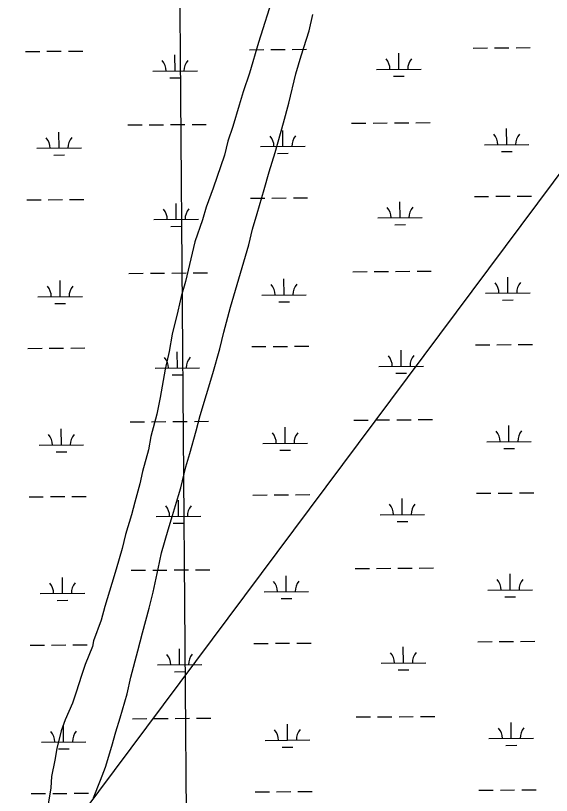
# Model space of a CAD drawing. Extents: x 3540316 to 3578335, y 553172 to 578787.
# Drawn here: x 3565180 to 3566381, y 565311 to 567058 of the extents above; entities that cross this region are included whole.
import ezdxf

# ---------------------------------------------------------------- set-up
doc = ezdxf.new("R2010")
doc.units = 0
for name, color, linetype in [('V-GRID-MAJR', 7, 'Continuous'), ('V-SITE-VEGE', 7, 'Continuous'), ('V-TOPO-BNDY', 7, 'Continuous'), ('V-WETL-SWMP', 7, 'Continuous')]:
    doc.layers.add(name, color=color, linetype=linetype)

msp = doc.modelspace()

# ---------------------------------------------------------------- linework, layer by layer
at = {"layer": 'V-GRID-MAJR'}
msp.add_spline([(3565613.881, 558735.9), (3565566.3000000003, 564793.708), (3565518.696, 570854.601), (3565471.092, 576915.511), (3565471.068, 576918.577)], degree=3, dxfattribs=at)
at = {"layer": 'V-SITE-VEGE'}
for p, q in [((3565837.612, 567024.27), (3565846.492, 567060.78)), ((3565819.981, 566968.458), (3565837.612, 567024.27)), ((3565807.843, 566927.672), (3565819.981, 566968.458)), ((3565792.29, 566862.167), (3565807.843, 566927.672)), ((3565780.127, 566818.151), (3565792.29, 566862.167)), ((3565761.339, 566751.593), (3565780.127, 566818.151)), ((3565748.1040000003, 566708.661), (3565761.339, 566751.593)), ((3565737.051, 566668.9400000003), (3565748.1040000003, 566708.661)), ((3565721.5870000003, 566615.268), (3565737.051, 566668.9400000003)), ((3565710.565, 566579.85), (3565721.5870000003, 566615.268)), ((3565702.768, 566544.408), (3565710.565, 566579.85)), ((3565661.916, 566404.863), (3565702.768, 566544.408)), ((3565646.438, 566349.039), (3565661.916, 566404.863)), ((3565637.549, 566311.452), (3565646.438, 566349.039)), ((3565622.077, 566256.705), (3565637.549, 566311.452)), ((3565593.399, 566162.251), (3565622.077, 566256.705)), ((3565584.535, 566127.8910000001), (3565593.399, 566162.251)), ((3565570.17, 566077.439), (3565584.535, 566127.8910000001)), ((3565561.3370000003, 566047.383), (3565570.17, 566077.439)), ((3565550.227, 566000.131), (3565561.3370000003, 566047.383)), ((3565544.718, 565982.961), (3565550.227, 566000.131)), ((3565531.471, 565937.876), (3565544.718, 565982.961)), ((3565521.5470000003, 565905.677), (3565531.471, 565937.876)), ((3565507.176, 565854.15), (3565521.5470000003, 565905.677)), ((3565499.379, 565818.707), (3565507.176, 565854.15)), ((3565488.2260000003, 565766.077), (3565499.379, 565818.707)), ((3565479.3540000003, 565730.643), (3565488.2260000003, 565766.077)), ((3565463.875, 565674.819), (3565479.3540000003, 565730.643)), ((3565453.895, 565635.089), (3565463.875, 565674.819)), ((3565438.392, 565576.037), (3565453.895, 565635.089)), ((3565429.501, 565538.452), (3565438.392, 565576.037)), ((3565414.039, 565484.779), (3565429.501, 565538.452)), ((3565404.122, 565453.655), (3565414.039, 565484.779)), ((3565395.275, 565421.448), (3565404.122, 565453.655)), ((3565380.935, 565374.223), (3565395.275, 565421.448)), ((3565369.96, 565345.259), (3565380.935, 565374.223)), ((3565354.602, 565305.5700000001), (3565369.96, 565345.259))]:
    msp.add_line(p, q, dxfattribs=at)
msp.add_lwpolyline([(3565758.207, 567105.308), (3565724.0530000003, 566997.984), (3565704.173, 566929.284), (3565689.8740000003, 566887.435), (3565681.043, 566857.381), (3565666.703, 566810.154), (3565655.6950000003, 566776.886), (3565647.931, 566745.748), (3565622.634, 566671.709), (3565607.2490000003, 566628.7930000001), (3565598.435, 566600.889), (3565581.9280000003, 566551.526), (3565560.819, 566462.395), (3565550.886, 566429.122), (3565543.106, 566395.829), (3565530.8850000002, 566344.283), (3565524.1410000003, 566305.607), (3565515.239, 566265.8690000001), (3565504.003, 566202.484), (3565496.19, 566164.889), (3565482.913, 566115.503), (3565477.304, 566085.422), (3565464.037, 566037.1140000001), (3565458.446, 566009.183), (3565447.382, 565968.387), (3565439.6350000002, 565939.4), (3565426.394, 565895.392), (3565418.63, 565864.252), (3565405.376, 565818.095), (3565395.451, 565785.894), (3565380.003, 565734.372), (3565371.164, 565703.243), (3565354.682, 565657.107), (3565352.433, 565644.215), (3565335.998, 565604.533), (3565327.208, 565579.857), (3565315.092, 565542.297), (3565307.377, 565517.61), (3565290.958, 565480.08), (3565282.166, 565455.404), (3565272.186, 565415.677), (3565267.6890000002, 565389.8910000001), (3565259.886, 565353.373), (3565258.614, 565327.564), (3565251.8540000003, 565286.735)], dxfattribs=at)
at = {"layer": 'V-TOPO-BNDY'}
msp.add_line((3574076.253590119, 576984.9138090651), (3560418.909319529, 558695.8522214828), dxfattribs=at)
at = {"layer": 'V-WETL-SWMP'}
for p, q in [((3565202.0446199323, 566978.0819813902), (3565234.0436691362, 566978.3286576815)), ((3565250.0431937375, 566978.4519958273), (3565282.042242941, 566978.698672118)), ((3565298.0417675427, 566978.8220102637), (3565330.0408167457, 566979.0686865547)), ((3565703.9377070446, 566981.9510065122), (3565735.936756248, 566982.1976828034)), ((3565751.9362808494, 566982.3210209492), (3565783.935330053, 566982.5676972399)), ((3565799.9348546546, 566982.6910353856), (3565831.933903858, 566982.9377116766)), ((3566205.8307941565, 566985.8200316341), (3566237.82984336, 566986.0667079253)), ((3566253.8293679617, 566986.1900460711), (3566285.8284171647, 566986.4367223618)), ((3566301.827941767, 566986.5600605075), (3566333.8269909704, 566986.8067367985)), ((3565537.2365821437, 566934.2345555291), (3565536.9590718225, 566970.2334822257)), ((3566039.1296692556, 566938.1035806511), (3566038.852158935, 566974.1025073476)), ((3565487.2380677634, 566933.8491238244), (3565587.235096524, 566934.6199872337)), ((3565989.1311548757, 566937.7181489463), (3566089.128183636, 566938.4890123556)), ((3566027.24897752, 566922.5805371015), (3566051.2482644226, 566922.7655443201)), ((3565525.3558904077, 566918.7115119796), (3565549.3551773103, 566918.8965191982)), ((3565933.214425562, 566817.212539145), (3565965.213474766, 566817.4592154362)), ((3565981.212999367, 566817.5825535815), (3566013.2120485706, 566817.8292298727)), ((3566029.211573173, 566817.9525680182), (3566061.2106223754, 566818.1992443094)), ((3566077.2101469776, 566818.3225824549), (3566109.209196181, 566818.5692587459)), ((3565431.32133845, 566813.3435140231), (3565463.3203876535, 566813.5901903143)), ((3565479.3199122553, 566813.7135284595), (3565511.3189614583, 566813.9602047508)), ((3565527.31848606, 566814.0835428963), (3565559.3175352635, 566814.3302191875)), ((3565575.317059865, 566814.453557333), (3565607.316109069, 566814.700233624)), ((3565779.018169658, 566765.2803588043), (3565778.740659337, 566801.2792855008)), ((3566280.91125677, 566769.1493839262), (3566280.633746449, 566805.1483106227)), ((3565277.125082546, 566761.4113336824), (3565276.8475722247, 566797.4102603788)), ((3565729.0196552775, 566764.8949270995), (3565829.016684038, 566765.6657905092)), ((3566230.91274239, 566768.7639522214), (3566330.9097711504, 566769.5348156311)), ((3565227.126568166, 566761.0259019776), (3565327.1235969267, 566761.7967653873)), ((3565767.1374779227, 566749.7573152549), (3565791.1367648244, 566749.9423224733)), ((3566269.0305650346, 566753.6263403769), (3566293.0298519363, 566753.8113475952)), ((3565265.24439081, 566745.888290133), (3565289.2436777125, 566746.0732973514)), ((3565204.6090851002, 566645.4168997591), (3565236.608134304, 566645.6635760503)), ((3565252.6076589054, 566645.786914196), (3565284.606708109, 566646.0335904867)), ((3565300.606232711, 566646.1569286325), (3565332.6052819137, 566646.4036049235)), ((3565706.5021722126, 566649.285924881), (3565738.501221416, 566649.5326011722)), ((3565754.5007460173, 566649.655939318), (3565786.499795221, 566649.9026156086)), ((3565802.4993198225, 566650.0259537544), (3565834.4983690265, 566650.2726300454)), ((3566208.3952593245, 566653.1549500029), (3566240.394308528, 566653.4016262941)), ((3566256.39383313, 566653.5249644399), (3566288.3928823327, 566653.7716407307)), ((3566304.392406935, 566653.8949788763), (3566336.3914561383, 566654.1416551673)), ((3565539.8010473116, 566601.5694738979), (3565539.5235369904, 566637.5684005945)), ((3566041.694134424, 566605.4384990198), (3566041.4166241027, 566641.4374257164)), ((3565489.8025329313, 566601.1840421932), (3565589.799561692, 566601.9549056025)), ((3565991.6956200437, 566605.0530673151), (3566091.692648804, 566605.8239307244)), ((3566029.813442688, 566589.9154554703), (3566053.8127295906, 566590.100462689)), ((3565527.9203555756, 566586.0464303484), (3565551.919642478, 566586.231437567)), ((3566031.7760383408, 566485.2874863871), (3566063.7750875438, 566485.5341626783)), ((3566079.7746121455, 566485.6575008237), (3566111.773661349, 566485.9041771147)), ((3565433.885803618, 566480.6784323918), (3565465.8848528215, 566480.9251086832)), ((3565481.884377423, 566481.0484468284), (3565513.883426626, 566481.2951231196)), ((3565529.8829512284, 566481.418461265), (3565561.8820004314, 566481.6651375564)), ((3565577.881525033, 566481.7884757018), (3565609.880574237, 566482.0351519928)), ((3565781.5826348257, 566432.615277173), (3565781.305124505, 566468.6142038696)), ((3565935.77889073, 566484.5474575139), (3565967.777939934, 566484.7941338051)), ((3565983.777464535, 566484.9174719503), (3566015.7765137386, 566485.1641482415)), ((3566283.475721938, 566436.484302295), (3566283.198211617, 566472.4832289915)), ((3565279.689547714, 566428.7462520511), (3565279.4120373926, 566464.7451787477)), ((3565731.5841204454, 566432.2298454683), (3565831.581149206, 566433.000708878)), ((3566233.4772075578, 566436.0988705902), (3566333.474236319, 566436.869734)), ((3565229.691033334, 566428.3608203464), (3565329.6880620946, 566429.1316837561)), ((3565769.7019430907, 566417.0922336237), (3565793.7012299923, 566417.2772408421)), ((3566271.5950302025, 566420.9612587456), (3566295.594317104, 566421.146265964)), ((3565267.8088559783, 566413.2232085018), (3565291.8081428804, 566413.4082157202)), ((3565207.173550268, 566312.7518181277), (3565239.172599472, 566312.9984944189)), ((3565255.1721240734, 566313.1218325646), (3565287.171173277, 566313.3685088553)), ((3565303.170697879, 566313.4918470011), (3565335.169747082, 566313.7385232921)), ((3565709.0666373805, 566316.6208432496), (3565741.065686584, 566316.8675195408)), ((3565757.0652111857, 566316.9908576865), (3565789.0642603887, 566317.2375339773)), ((3565805.0637849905, 566317.360872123), (3565837.0628341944, 566317.607548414)), ((3566210.9597244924, 566320.4898683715), (3566242.958773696, 566320.7365446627)), ((3566258.958298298, 566320.8598828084), (3566290.957347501, 566321.1065590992)), ((3566306.956872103, 566321.229897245), (3566338.9559213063, 566321.4765735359)), ((3565542.36551248, 566268.9043922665), (3565542.0880021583, 566304.903318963)), ((3566044.258599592, 566272.7734173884), (3566043.9810892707, 566308.772344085)), ((3565492.3669980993, 566268.5189605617), (3565592.36402686, 566269.289823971)), ((3565994.2600852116, 566272.3879856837), (3566094.2571139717, 566273.158849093)), ((3565530.4848207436, 566253.381348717), (3565554.484107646, 566253.5663559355)), ((3566032.377907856, 566257.2503738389), (3566056.3771947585, 566257.4353810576)), ((3566082.3390773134, 566152.9924191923), (3566114.338126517, 566153.2390954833)), ((3565436.450268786, 566148.0133507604), (3565468.4493179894, 566148.2600270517)), ((3565484.448842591, 566148.383365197), (3565516.447891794, 566148.6300414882)), ((3565532.4474163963, 566148.7533796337), (3565564.4464656, 566149.0000559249)), ((3565580.445990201, 566149.1233940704), (3565612.445039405, 566149.3700703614)), ((3565784.1470999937, 566099.9501955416), (3565783.869589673, 566135.9491222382)), ((3565938.343355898, 566151.8823758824), (3565970.3424051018, 566152.1290521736)), ((3565986.3419297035, 566152.2523903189), (3566018.3409789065, 566152.4990666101)), ((3566034.3405035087, 566152.6224047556), (3566066.3395527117, 566152.8690810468)), ((3566286.040187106, 566103.8192206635), (3566285.7626767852, 566139.8181473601)), ((3565282.254012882, 566096.0811704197), (3565281.9765025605, 566132.0800971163)), ((3566236.0416727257, 566103.4337889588), (3566336.038701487, 566104.2046523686)), ((3565232.255498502, 566095.695738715), (3565332.2525272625, 566096.4666021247)), ((3565734.1485856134, 566099.5647638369), (3565834.1456143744, 566100.3356272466)), ((3565772.2664082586, 566084.4271519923), (3565796.2656951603, 566084.6121592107)), ((3566274.1594953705, 566088.2961771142), (3566298.1587822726, 566088.4811843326)), ((3565270.3733211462, 566080.5581268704), (3565294.3726080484, 566080.7431340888)), ((3565209.738015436, 565980.0867364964), (3565241.73706464, 565980.3334127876)), ((3565257.7365892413, 565980.4567509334), (3565289.735638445, 565980.7034272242)), ((3565305.7351630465, 565980.8267653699), (3565337.73421225, 565981.0734416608)), ((3565711.631102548, 565983.9557616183), (3565743.6301517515, 565984.2024379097)), ((3565759.6296763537, 565984.3257760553), (3565791.6287255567, 565984.5724523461)), ((3565807.6282501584, 565984.6957904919), (3565839.627299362, 565984.9424667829)), ((3566213.5241896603, 565987.8247867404), (3566245.523238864, 565988.0714630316)), ((3566261.5227634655, 565988.1948011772), (3566293.521812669, 565988.441477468)), ((3566309.5213372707, 565988.5648156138), (3566341.5203864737, 565988.8114919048)), ((3565544.9299776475, 565936.2393106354), (3565544.6524673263, 565972.2382373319)), ((3566046.8230647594, 565940.1083357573), (3566046.5455544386, 565976.1072624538)), ((3565494.931463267, 565935.8538789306), (3565594.9284920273, 565936.6247423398)), ((3565996.8245503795, 565939.7229040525), (3566096.8215791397, 565940.4937674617)), ((3565533.0492859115, 565920.7162670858), (3565557.048572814, 565920.9012743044)), ((3566034.942373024, 565924.5852922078), (3566058.9416599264, 565924.7702994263)), ((3565439.0147339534, 565815.3482691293), (3565471.0137831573, 565815.5949454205)), ((3565487.013307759, 565815.7182835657), (3565519.012356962, 565815.964959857)), ((3565535.0118815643, 565816.0882980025), (3565567.0109307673, 565816.3349742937)), ((3565583.010455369, 565816.4583124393), (3565615.0095045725, 565816.7049887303)), ((3565940.9078210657, 565819.2172942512), (3565972.906870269, 565819.4639705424)), ((3565988.906394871, 565819.5873086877), (3566020.905444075, 565819.833984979)), ((3566036.904968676, 565819.9573231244), (3566068.9040178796, 565820.2039994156)), ((3566084.9035424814, 565820.3273375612), (3566116.9025916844, 565820.5740138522)), ((3566288.604652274, 565771.1541390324), (3566288.3271419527, 565807.153065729)), ((3565284.8184780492, 565763.4160887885), (3565284.5409677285, 565799.415015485)), ((3565786.7115651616, 565767.2851139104), (3565786.434054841, 565803.2840406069)), ((3566238.6061378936, 565770.7687073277), (3566338.6031666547, 565771.5395707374)), ((3565234.8199636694, 565763.0306570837), (3565334.8169924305, 565763.8015204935)), ((3565736.7130507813, 565766.8996822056), (3565836.7100795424, 565767.6705456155)), ((3565774.830873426, 565751.7620703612), (3565798.830160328, 565751.9470775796)), ((3566276.723960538, 565755.6310954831), (3566300.7232474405, 565755.8161027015)), ((3565272.937786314, 565747.8930452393), (3565296.9370732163, 565748.0780524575)), ((3565212.302480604, 565647.421654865), (3565244.301529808, 565647.6683311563)), ((3565260.3010544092, 565647.791669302), (3565292.300103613, 565648.0383455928)), ((3565308.2996282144, 565648.1616837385), (3565340.298677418, 565648.4083600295)), ((3565714.1955677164, 565651.2906799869), (3565746.1946169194, 565651.5373562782)), ((3565762.1941415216, 565651.660694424), (3565794.1931907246, 565651.9073707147)), ((3565810.1927153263, 565652.0307088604), (3565842.19176453, 565652.2773851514)), ((3566216.0886548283, 565655.1597051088), (3566248.087704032, 565655.4063814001)), ((3566264.0872286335, 565655.5297195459), (3566296.086277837, 565655.7763958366)), ((3566312.0858024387, 565655.8997339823), (3566344.0848516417, 565656.1464102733)), ((3565547.4944428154, 565603.5742290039), (3565547.216932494, 565639.5731557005)), ((3566049.3875299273, 565607.4432541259), (3566049.1100196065, 565643.4421808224)), ((3565497.4959284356, 565603.1887972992), (3565597.4929571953, 565603.9596607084)), ((3565999.3890155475, 565607.0578224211), (3566099.3860443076, 565607.8286858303)), ((3565535.6137510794, 565588.0511854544), (3565559.613037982, 565588.236192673)), ((3566037.506838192, 565591.9202105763), (3566061.5061250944, 565592.1052177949)), ((3565441.5791991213, 565482.6831874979), (3565473.5782483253, 565482.9298637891)), ((3565489.577772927, 565483.0532019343), (3565521.5768221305, 565483.2998782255)), ((3565537.576346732, 565483.4232163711), (3565569.575395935, 565483.6698926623)), ((3565585.574920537, 565483.7932308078), (3565617.5739697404, 565484.0399070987)), ((3565943.472286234, 565486.5522126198), (3565975.471335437, 565486.798888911)), ((3565991.470860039, 565486.9222270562), (3566023.469909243, 565487.1689033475)), ((3566039.469433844, 565487.292241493), (3566071.4684830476, 565487.5389177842)), ((3566087.4680076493, 565487.6622559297), (3566119.4670568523, 565487.9089322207)), ((3566291.169117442, 565438.489057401), (3566290.8916071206, 565474.4879840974)), ((3565287.382943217, 565430.7510071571), (3565287.105432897, 565466.7499338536)), ((3565789.27603033, 565434.620032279), (3565788.9985200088, 565470.6189589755)), ((3566241.1706030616, 565438.1036256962), (3566341.1676318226, 565438.874489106)), ((3565237.3844288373, 565430.3655754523), (3565337.3814575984, 565431.1364388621)), ((3565739.277515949, 565434.2346005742), (3565839.2745447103, 565435.005463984)), ((3565777.395338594, 565419.0969887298), (3565801.394625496, 565419.281995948)), ((3566279.288425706, 565422.9660138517), (3566303.2877126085, 565423.15102107)), ((3565275.502251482, 565415.2279636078), (3565299.5015383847, 565415.4129708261)), ((3565214.8669457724, 565314.7565732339), (3565246.865994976, 565315.0032495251)), ((3565262.865519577, 565315.1265876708), (3565294.864568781, 565315.3732639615)), ((3565310.8640933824, 565315.4966021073), (3565342.863142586, 565315.7432783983)), ((3565716.7600328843, 565318.6255983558), (3565748.759082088, 565318.872274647)), ((3565764.7586066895, 565318.9956127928), (3565796.7576558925, 565319.2422890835)), ((3565812.7571804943, 565319.3656272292), (3565844.7562296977, 565319.6123035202)), ((3566218.653119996, 565322.4946234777), (3566250.6521692, 565322.7412997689)), ((3566266.6516938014, 565322.8646379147), (3566298.650743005, 565323.1113142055)), ((3566314.6502676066, 565323.2346523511), (3566346.6493168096, 565323.4813286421))]:
    msp.add_line(p, q, dxfattribs=at)
for centre, radius, start, end in [((3565481.9916273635, 566934.2834969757), 35.24628790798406, 359.6698565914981, 41.21351492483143), ((3565592.4742167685, 566935.1351921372), 35.24628790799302, 139.6698534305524, 181.21351176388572), ((3565983.884714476, 566938.1525220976), 35.24628790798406, 359.6698565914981, 41.21351492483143), ((3566094.367303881, 566939.0042172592), 35.24628790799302, 139.6698534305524, 181.21351176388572), ((3565221.8801277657, 566761.4602751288), 35.24628790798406, 359.6698565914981, 41.21351492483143), ((3565332.3627171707, 566762.3119702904), 35.24628790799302, 139.6698534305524, 181.21351176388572), ((3565723.773214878, 566765.3293002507), 35.24628790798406, 359.6698565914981, 41.21351492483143), ((3565834.255804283, 566766.1809954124), 35.24628790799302, 139.6698534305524, 181.21351176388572), ((3566225.66630199, 566769.1983253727), 35.24628790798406, 359.6698565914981, 41.21351492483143), ((3566336.148891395, 566770.0500205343), 35.24628790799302, 139.6698534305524, 181.21351176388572), ((3565595.0386819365, 566602.470110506), 35.24628790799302, 139.6698534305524, 181.21351176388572), ((3565986.4491796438, 566605.4874404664), 35.24628790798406, 359.6698565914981, 41.21351492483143), ((3566096.931769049, 566606.339135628), 35.24628790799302, 139.6698534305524, 181.21351176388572), ((3565484.5560925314, 566601.6184153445), 35.24628790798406, 359.6698565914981, 41.21351492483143), ((3565224.4445929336, 566428.7951934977), 35.24628790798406, 359.6698565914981, 41.21351492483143), ((3565334.9271823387, 566429.6468886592), 35.24628790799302, 139.6698534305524, 181.21351176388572), ((3565726.337680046, 566432.6642186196), 35.24628790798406, 359.6698565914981, 41.21351492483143), ((3565836.820269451, 566433.5159137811), 35.24628790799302, 139.6698534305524, 181.21351176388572), ((3566228.2307671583, 566436.5332437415), 35.24628790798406, 359.6698565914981, 41.21351492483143), ((3566338.7133565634, 566437.3849389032), 35.24628790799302, 139.6698534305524, 181.21351176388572), ((3565989.0136448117, 566272.822358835), 35.24628790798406, 359.6698565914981, 41.21351492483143), ((3566099.4962342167, 566273.6740539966), 35.24628790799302, 139.6698534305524, 181.21351176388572), ((3565487.1205576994, 566268.9533337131), 35.24628790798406, 359.6698565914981, 41.21351492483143), ((3565597.6031471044, 566269.8050288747), 35.24628790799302, 139.6698534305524, 181.21351176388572), ((3565227.0090581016, 566096.1301118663), 35.24628790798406, 359.6698565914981, 41.21351492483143), ((3565337.4916475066, 566096.9818070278), 35.24628790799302, 139.6698534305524, 181.21351176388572), ((3565728.9021452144, 566099.9991369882), 35.24628790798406, 359.6698565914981, 41.21351492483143), ((3565839.3847346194, 566100.8508321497), 35.24628790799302, 139.6698534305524, 181.21351176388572), ((3566230.7952323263, 566103.8681621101), 35.24628790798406, 359.6698565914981, 41.21351492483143), ((3566341.2778217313, 566104.7198572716), 35.24628790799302, 139.6698534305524, 181.21351176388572), ((3565991.578109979, 565940.1572772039), 35.24628790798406, 359.6698565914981, 41.21351492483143), ((3566102.0606993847, 565941.0089723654), 35.24628790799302, 139.6698534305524, 181.21351176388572), ((3565489.6850228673, 565936.2882520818), 35.24628790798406, 359.6698565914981, 41.21351492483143), ((3565600.1676122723, 565937.1399472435), 35.24628790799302, 139.6698534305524, 181.21351176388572), ((3565229.5735232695, 565763.4650302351), 35.24628790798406, 359.6698565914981, 41.21351492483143), ((3565340.056112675, 565764.3167253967), 35.24628790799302, 139.6698534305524, 181.21351176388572), ((3565731.466610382, 565767.334055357), 35.24628790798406, 359.6698565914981, 41.21351492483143), ((3565841.949199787, 565768.1857505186), 35.24628790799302, 139.6698534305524, 181.21351176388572), ((3566233.3596974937, 565771.2030804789), 35.24628790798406, 359.6698565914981, 41.21351492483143), ((3566343.8422868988, 565772.0547756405), 35.24628790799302, 139.6698534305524, 181.21351176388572), ((3565994.142575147, 565607.4921955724), 35.24628790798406, 359.6698565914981, 41.21351492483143), ((3566104.6251645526, 565608.343890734), 35.24628790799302, 139.6698534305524, 181.21351176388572), ((3565492.249488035, 565603.6231704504), 35.24628790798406, 359.6698565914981, 41.21351492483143), ((3565602.7320774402, 565604.474865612), 35.24628790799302, 139.6698534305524, 181.21351176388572), ((3565342.620577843, 565431.6516437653), 35.24628790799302, 139.6698534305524, 181.21351176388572), ((3565734.03107555, 565434.6689737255), 35.24628790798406, 359.6698565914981, 41.21351492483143), ((3565844.513664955, 565435.5206688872), 35.24628790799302, 139.6698534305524, 181.21351176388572), ((3566235.9241626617, 565438.5379988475), 35.24628790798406, 359.6698565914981, 41.21351492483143), ((3566346.4067520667, 565439.3896940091), 35.24628790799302, 139.6698534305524, 181.21351176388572), ((3565232.137988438, 565430.7999486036), 35.24628790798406, 359.6698565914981, 41.21351492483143)]:
    msp.add_arc(centre, radius, start, end, dxfattribs=at)

doc.saveas('drawing.dxf')
